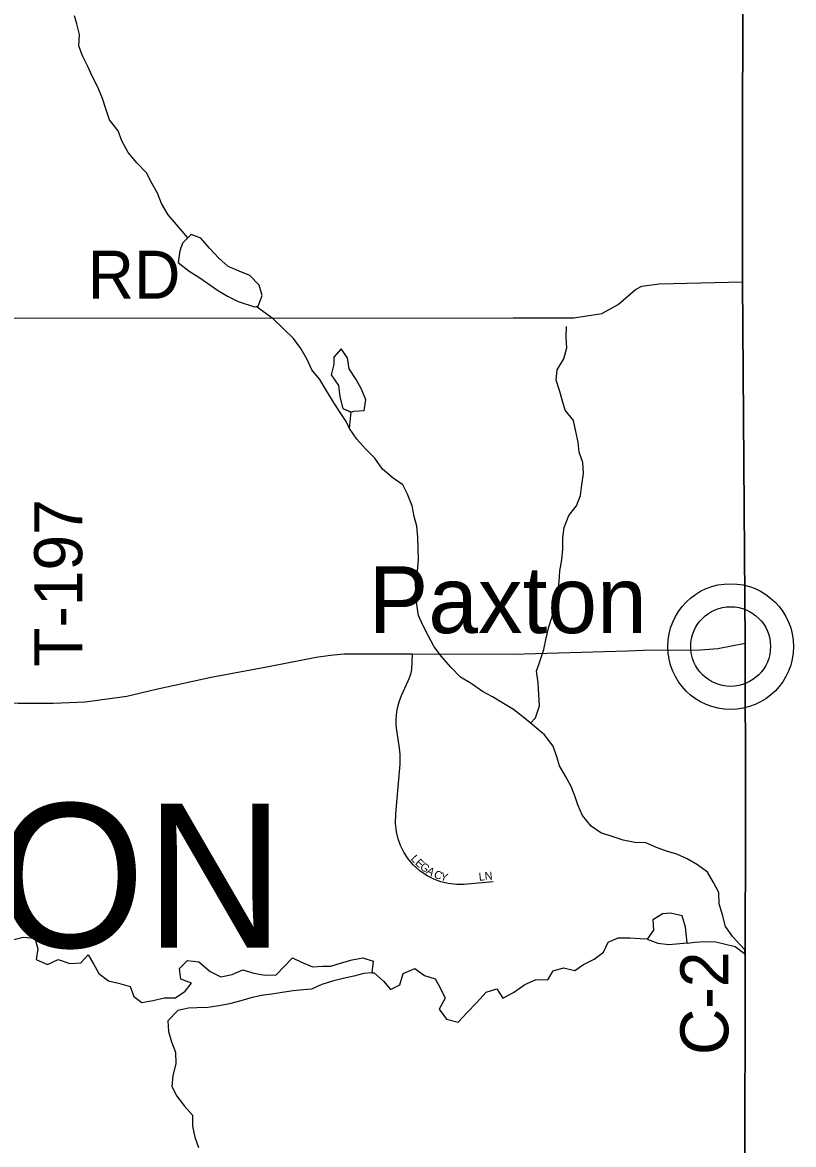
# Model space of a CAD drawing. Extents: x 1985906 to 2277390, y 930619 to 1324581.
# Drawn here: x 2188043 to 2192859, y 1124636 to 1131647 of the extents above; entities that cross this region are included whole.
import ezdxf

# ---------------------------------------------------------------- set-up
doc = ezdxf.new("R2010")
doc.units = 0
for name, color, linetype in [('GM_X_Adjacent_County', 7, 'Continuous'), ('GM_X_County', 7, 'Continuous'), ('GM_X_County_Road', 7, 'Continuous'), ('GM_X_County_Road_Text', 7, 'Continuous'), ('GM_X_Minor_Lake', 7, 'Continuous'), ('GM_X_Minor_River', 7, 'Continuous'), ('GM_X_State_Route', 7, 'Continuous'), ('GM_X_Township', 7, 'Continuous'), ('GM_X_Township_Road', 7, 'Continuous'), ('GM_X_Township_Road_Text', 7, 'Continuous'), ('GM_X_Township_Subdivision', 7, 'Continuous'), ('GM_X_Township_Subdivision_Text', 7, 'Continuous'), ('GM_X_Township_Text', 7, 'Continuous'), ('GM_X_Unincorporated', 7, 'Continuous'), ('GM_X_Unincorporated_Location', 7, 'Continuous'), ('GM_X_Unincorporated_Text', 7, 'Continuous')]:
    doc.layers.add(name, color=color, linetype=linetype)

msp = doc.modelspace()

# ---------------------------------------------------------------- linework, layer by layer
at = {"layer": 'GM_X_Adjacent_County'}
msp.add_lwpolyline([(2192552.2, 1123393.2), (2192559.7, 1126775.7), (2192557.3, 1127768), (2192541.4, 1130026.9), (2192543.4, 1132645.5), (2192543.5, 1135846.7), (2192542.4, 1136084.5), (2192539.5, 1136744.2), (2192530.1, 1137575), (2192539.4, 1140482.2), (2192538.9, 1143380.8), (2192552.3, 1147211.2), (2192555.8, 1148675.9), (2192557.2, 1148924), (2192558, 1149453.5), (2192561.9, 1150576.9), (2192568.8, 1152460.6), (2192570.2, 1152862.8), (2192571.3, 1153175.8), (2192574.9, 1154176.3), (2192587.8, 1155252.3), (2192594.1, 1158494.9), (2192604.3, 1162456.4), (2192620.3, 1166969.1)], dxfattribs=at)
at = {"layer": 'GM_X_County'}
msp.add_lwpolyline([(2192552.2, 1123393.2), (2192559.7, 1126775.7), (2192557.3, 1127768), (2192541.4, 1130026.9), (2192543.4, 1132645.5), (2192543.5, 1135846.7), (2192542.4, 1136084.5), (2192539.5, 1136744.2), (2192530.1, 1137575), (2192539.4, 1140482.2), (2192538.9, 1143380.8), (2192552.3, 1147211.2), (2192555.8, 1148675.9), (2192557.2, 1148924), (2192558, 1149453.5), (2192561.9, 1150576.9), (2192568.8, 1152460.6), (2192570.2, 1152862.8), (2192571.3, 1153175.8), (2192574.9, 1154176.3), (2192587.8, 1155252.3), (2192594.1, 1158494.9), (2192604.3, 1162456.4), (2192620.3, 1166969.1)], dxfattribs=at)
at = {"layer": 'GM_X_County_Road'}
for points in [[(2192556.2, 1127922), (2192541.4, 1130026.9), (2192543.4, 1132645.5), (2192543.4, 1135846.7), (2192542.4, 1136084.5), (2192540.4, 1136544.7)], [(2192557.3, 1127768), (2192556.2, 1127922)], [(2192559.1, 1127029.6), (2192557.3, 1127768)], [(2192558.5, 1126238.3), (2192559.7, 1126775.7), (2192559.1, 1127029.6)], [(2192561.8, 1116903), (2192568.4, 1119398.8), (2192556.7, 1120002.2), (2192551.5, 1123337.2), (2192552.2, 1123393.2), (2192558.5, 1126238.3)]]:
    msp.add_lwpolyline(points, dxfattribs=at)
at = {"layer": 'GM_X_Minor_Lake'}
for points in [[(2189043.7, 1130267.9), (2189026.2, 1130219.5), (2189015, 1130147), (2189083.8, 1130091.6), (2189144.5, 1130054.1), (2189199.1, 1130018.5), (2189261.8, 1129973), (2189324.4, 1129935.6), (2189391, 1129902.2), (2189493.5, 1129869.5)], [(2189043.7, 1130267.9), (2189026.2, 1130219.5), (2189015, 1130147), (2189083.8, 1130091.6), (2189144.5, 1130054.1), (2189199.1, 1130018.5), (2189261.8, 1129973), (2189324.4, 1129935.6), (2189391, 1129902.2), (2189493.2, 1129869.6)], [(2189493.5, 1129869.5), (2189515.8, 1129873.5), (2189541.2, 1129940.1), (2189522.4, 1130006.1), (2189463.5, 1130065.7), (2189396.9, 1130093.1), (2189328.4, 1130122.5), (2189269.6, 1130174), (2189210.7, 1130235.7), (2189157.8, 1130299.3), (2189097.3, 1130320.8), (2189043.7, 1130267.9)], [(2189494.1, 1129869.6), (2189515.8, 1129873.5), (2189541.2, 1129940.1), (2189522.4, 1130006.1), (2189463.5, 1130065.7), (2189396.9, 1130093.1), (2189328.4, 1130122.5), (2189269.6, 1130174), (2189210.7, 1130235.7), (2189157.8, 1130299.3), (2189097.3, 1130320.8), (2189043.7, 1130267.9)], [(2190096.4, 1129212.5), (2190113.2, 1129217.2), (2190177.4, 1129222), (2190188.7, 1129288.4), (2190159.9, 1129354.4), (2190127.1, 1129416.3), (2190084.2, 1129482.1), (2190073.4, 1129550.3), (2190034.6, 1129608.1), (2189989, 1129555.4)], [(2190095.8, 1129212.4), (2190113.2, 1129217.2), (2190177.4, 1129222), (2190188.7, 1129288.4), (2190159.9, 1129354.4), (2190127.1, 1129416.3), (2190084.2, 1129482.1), (2190073.4, 1129550.3), (2190034.6, 1129608.1), (2189989, 1129555.4)], [(2189989, 1129555.4), (2189987.5, 1129511.1), (2189972.2, 1129444.7), (2190017.1, 1129378.9), (2190025.9, 1129306.6), (2190044.8, 1129234.5), (2190096.4, 1129212.5)], [(2189989, 1129555.4), (2189987.5, 1129511.1), (2189972.2, 1129444.7), (2190017.1, 1129378.9), (2190025.9, 1129306.6), (2190044.8, 1129234.5), (2190095.2, 1129213)], [(2192194.6, 1125894.6), (2192184.5, 1125994.1), (2192163.6, 1126064.2), (2192091.2, 1126081.4), (2192041.1, 1126076.8), (2192005.2, 1126055.1)], [(2192194.5, 1125895.3), (2192184.5, 1125994.1), (2192163.6, 1126064.2), (2192091.2, 1126081.4), (2192041.1, 1126076.8), (2192007.5, 1126056.1)], [(2192007.5, 1126056.1), (2191981.3, 1126040), (2191984, 1125975.7), (2191944.5, 1125919), (2192011, 1125893.7), (2192081.3, 1125886.4), (2192194.5, 1125895.3)], [(2192007.5, 1126056.1), (2191981.3, 1126040), (2191984, 1125975.7), (2191944.5, 1125919), (2192011, 1125893.7), (2192081.3, 1125886.4), (2192196.3, 1125895.5)]]:
    msp.add_lwpolyline(points, dxfattribs=at)
at = {"layer": 'GM_X_Minor_River'}
for points in [[(2189076.9, 1130300.6), (2189006.3, 1130384), (2188953.5, 1130443.7), (2188912.5, 1130515.6), (2188887.7, 1130579.6), (2188850.9, 1130641.4), (2188818, 1130707.4), (2188757.1, 1130769), (2188704.2, 1130834.6), (2188663.3, 1130906.5), (2188640.5, 1130968.6), (2188587.5, 1131038.3), (2188564.7, 1131106.3), (2188543.9, 1131170.4), (2188515, 1131242.4), (2188480.2, 1131306.3), (2188451.3, 1131372.2), (2188418.5, 1131438.2), (2188395.7, 1131500.2), (2188399, 1131570.6), (2188382.1, 1131638.7), (2188367.5, 1131688.8)], [(2190086.3, 1129110.5), (2190065.8, 1129152.4), (2190022.9, 1129216.2), (2189980, 1129284), (2189941.2, 1129349.9), (2189900.3, 1129415.7), (2189851.4, 1129475.4), (2189820.6, 1129541.4), (2189781.7, 1129609.3), (2189736.9, 1129671), (2189671.9, 1129734.6), (2189609, 1129794.2), (2189503.3, 1129871.4)], [(2191216.3, 1127268.5), (2191246.6, 1127301.4), (2191271.9, 1127376), (2191269, 1127448.3), (2191264.2, 1127520.6), (2191253.4, 1127592.8), (2191276.7, 1127659.3), (2191300.1, 1127727.9), (2191313.3, 1127800.4), (2191330.6, 1127870.9), (2191351.9, 1127935.4), (2191386.5, 1128080.5), (2191395.7, 1128152.9), (2191398.9, 1128221.2), (2191412.2, 1128289.7), (2191417.5, 1128356.1), (2191418.7, 1128426.4), (2191426, 1128490.8), (2191455.3, 1128565.4), (2191502.8, 1128626.3), (2191528.2, 1128690.8), (2191537.5, 1128757.2), (2191546.7, 1128827.7), (2191543.9, 1128898), (2191521.2, 1128962), (2191514.4, 1129024.2), (2191499.6, 1129090.3), (2191484.8, 1129158.5), (2191433.9, 1129224.2), (2191415.1, 1129288.3), (2191400.5, 1129340.3), (2191377.6, 1129412.4), (2191382.9, 1129476.8), (2191424.3, 1129545.6), (2191443.6, 1129614.1), (2191438.9, 1129680.3), (2191442.2, 1129746.7)], [(2192551.9, 1125854.4), (2192480.2, 1125933.1), (2192433.3, 1125998.9), (2192416.5, 1126071.1), (2192395.6, 1126139.1), (2192392.9, 1126209.4), (2192360, 1126273.3), (2192321.2, 1126337.2), (2192258.4, 1126382.7), (2192195.8, 1126420.1), (2192131.2, 1126449.5), (2192064.8, 1126468.9), (2192004.3, 1126492.3), (2191935.7, 1126521.6), (2191867.5, 1126522.9), (2191795.1, 1126538.1), (2191726.6, 1126559.4), (2191656.1, 1126582.8), (2191595.4, 1126624.3), (2191540.4, 1126691.9), (2191511.6, 1126757.9), (2191495, 1126807.9), (2191470.2, 1126872), (2191435.3, 1126937.9), (2191398.5, 1127001.7), (2191381.9, 1127051.8), (2191357, 1127123.8), (2191304, 1127195.5), (2191239.2, 1127249.1), (2191176.3, 1127302.6), (2191109.5, 1127354.1), (2191046.9, 1127391.5), (2190978.2, 1127432.9), (2190915.6, 1127466.4), (2190846.8, 1127515.8), (2190780.1, 1127555.2), (2190719.2, 1127618.8), (2190660.2, 1127684.5), (2190615.4, 1127746.2), (2190576.5, 1127816.1), (2190543.6, 1127880), (2190516.9, 1127942), (2190506.1, 1128010.2), (2190501.2, 1128082.5), (2190498.4, 1128154.8), (2190509.8, 1128219.2), (2190517, 1128289.6), (2190514.2, 1128357.9), (2190513.4, 1128430.2), (2190506.6, 1128498.4), (2190489.9, 1128560.5), (2190477.1, 1128626.7), (2190448.2, 1128698.7), (2190419.4, 1128758.6), (2190358.8, 1128800.1), (2190291.9, 1128855.6), (2190245, 1128923.4), (2190186.1, 1128983), (2190131.2, 1129042.6), (2190086.3, 1129110.4), (2190095.8, 1129212.8)], [(2187982.3, 1125914.2), (2188048.3, 1125931), (2188120.7, 1125925.8), (2188139.5, 1125857.7), (2188128.2, 1125791.3), (2188200.8, 1125760), (2188266.7, 1125790.9), (2188339.2, 1125767.6), (2188407.4, 1125770.4), (2188453, 1125821.1), (2188487.8, 1125765.2), (2188520.6, 1125703.3), (2188581.3, 1125657.8), (2188643.7, 1125644.5), (2188716.2, 1125623.2), (2188738.9, 1125561.2), (2188789.5, 1125523.6), (2188857.6, 1125536.4), (2188929.7, 1125551.3), (2189000, 1125552.1), (2189059.7, 1125592.9), (2189099.3, 1125643.6), (2189032.8, 1125669), (2189024, 1125735.2), (2189073.6, 1125786), (2189146, 1125776.7), (2189214.9, 1125717.2), (2189281.5, 1125683.8), (2189353.6, 1125698.7), (2189419.5, 1125727.6), (2189488, 1125706.3), (2189556.4, 1125693), (2189628.6, 1125695.8), (2189678.2, 1125748.6), (2189729.8, 1125801.4), (2189786.3, 1125776), (2189854.9, 1125746.6), (2189919.1, 1125749.4), (2189969.3, 1125749.9), (2190035.3, 1125770.8), (2190103.3, 1125789.6), (2190169.4, 1125802.4), (2190233.9, 1125781.1), (2190226.3, 1125708.8)], [(2190226.1, 1125708.5), (2190240.7, 1125708.8), (2190297.5, 1125657.2), (2190342.2, 1125603.5), (2190400.1, 1125634.3), (2190421.4, 1125704.8), (2190493.3, 1125735.8), (2190554, 1125692.3), (2190620.5, 1125670.9), (2190649.2, 1125619), (2190684, 1125551.1), (2190646.7, 1125482.4), (2190691.5, 1125418.6), (2190764, 1125399.3), (2190821.5, 1125460.3), (2190879.1, 1125521.2), (2190940.5, 1125588.2), (2191006.5, 1125609), (2191043.3, 1125551.2), (2191111.2, 1125586.1), (2191180.9, 1125635.1), (2191252.8, 1125666.1), (2191325.1, 1125664.9), (2191358.6, 1125721.5), (2191422.6, 1125740.3), (2191493, 1125723), (2191546.8, 1125759.8), (2191614.7, 1125794.7), (2191672.4, 1125837.6), (2191701.8, 1125900.2), (2191763.7, 1125927), (2191836, 1125927.8), (2191900.3, 1125922.5), (2191945.6, 1125920.1)], [(2192195.6, 1125894.2), (2192241.7, 1125900.3), (2192305.9, 1125905), (2192374.2, 1125901.8), (2192426.5, 1125890.3), (2192495, 1125873), (2192552.1, 1125829.1)], [(2192551.9, 1125854.4), (2192552.1, 1125829.1)], [(2190226.4, 1125708.6), (2190223.3, 1125707.7), (2190176.5, 1125704.1), (2190112.5, 1125687.3), (2190046.4, 1125672.4), (2189980.3, 1125655.6), (2189912.3, 1125634.8), (2189848.4, 1125605.9), (2189798.3, 1125601.3), (2189734.1, 1125596.6), (2189666, 1125585.8), (2189599.9, 1125575), (2189549.8, 1125568.4), (2189477.7, 1125553.5), (2189407.7, 1125532.6), (2189335.6, 1125515.7), (2189271.5, 1125502.9), (2189201.4, 1125492.1), (2189133.2, 1125489.3), (2189081, 1125486.7), (2189012.9, 1125473.9), (2188951.4, 1125408.9), (2188956.2, 1125342.6), (2188974.9, 1125276.6), (2188999.8, 1125212.6), (2189000.6, 1125140.2), (2188983.3, 1125067.7), (2188976, 1124999.3), (2189006.8, 1124937.4), (2189055.7, 1124875.7), (2189104.5, 1124820), (2189105.3, 1124749.7), (2189120.1, 1124681.5), (2189142.9, 1124617.5)]]:
    msp.add_lwpolyline(points, dxfattribs=at)
at = {"layer": 'GM_X_State_Route'}
for points in [[(2191821.3, 1127721.2), (2191922, 1127724.1), (2192277.8, 1127726.4), (2192386.4, 1127735.7), (2192557.3, 1127768)], [(2186840.7, 1127531.3), (2187238.6, 1127480.3), (2187541, 1127442), (2187892, 1127399.6), (2188015.8, 1127393.9), (2188234.6, 1127393.9), (2188436, 1127402.5), (2188695.1, 1127437.1), (2188879.3, 1127480.3), (2189221.8, 1127555.1), (2189590.3, 1127624.2), (2189878.1, 1127681.7), (2189967, 1127692.4), (2190050.8, 1127701.9), (2190480.4, 1127702.1), (2191103.3, 1127700), (2191821.3, 1127721.2)]]:
    msp.add_lwpolyline(points, dxfattribs=at)
at = {"layer": 'GM_X_Township'}
msp.add_lwpolyline([(2168137.3, 1143273.8), (2168310.4, 1143281.3), (2170164.2, 1143287.2), (2173370.3, 1143303.6), (2173555.2, 1143298), (2174315.3, 1143305.5), (2179295.7, 1143339.1), (2182902.7, 1143351.6), (2184732.2, 1143359.5), (2187503.9, 1143367.9), (2192538.9, 1143380.8), (2192539.4, 1140482.2), (2192530.1, 1137575), (2192539.5, 1136744.2), (2192542.4, 1136084.5), (2192543.5, 1135846.7), (2192543.4, 1132645.5), (2192541.4, 1130026.9), (2192557.3, 1127768), (2192559.7, 1126775.7), (2192552.2, 1123393.2)], dxfattribs=at)
at = {"layer": 'GM_X_Township_Road'}
msp.add_lwpolyline([(2184538.7, 1129849.2), (2185132.7, 1129799), (2185377.4, 1129790.8), (2185622.1, 1129806.7), (2187896.6, 1129799.2), (2191107.8, 1129801.3), (2191486.9, 1129801.1), (2191661.4, 1129829.1), (2191763.8, 1129885.3), (2191872.1, 1129977.6), (2191912.3, 1129999.7), (2192020.6, 1130013.7), (2192541.4, 1130026.9)], dxfattribs=at)
at = {"layer": 'GM_X_Township_Subdivision'}
msp.add_lwpolyline([(2190984.1, 1126276.8), (2190800.8, 1126260.8), (2190755.3, 1126260.2), (2190702.9, 1126265.9), (2190655.9, 1126277.2), (2190612.8, 1126293.2), (2190570.1, 1126314.9), (2190524.2, 1126346.4), (2190483.2, 1126383.8), (2190452.4, 1126420.2), (2190424.9, 1126462.2), (2190404.2, 1126504.3), (2190389, 1126546.7), (2190379.1, 1126588.7), (2190373, 1126643.5), (2190374.9, 1126701.7), (2190402, 1127011.6), (2190403.4, 1127033), (2190402.8, 1127073.8), (2190398.5, 1127111.5), (2190382.9, 1127210.2), (2190379.2, 1127236.8), (2190377.4, 1127260.9), (2190377.2, 1127291.7), (2190378.9, 1127317.3), (2190381.6, 1127339.6), (2190387.8, 1127371), (2190396.4, 1127401.9), (2190411.2, 1127440.5), (2190451.9, 1127531.9), (2190458.2, 1127546.9), (2190464.9, 1127564.9), (2190470.5, 1127582.4), (2190476.1, 1127603.5), (2190480.4, 1127702.1)], dxfattribs=at)
at = {"layer": 'GM_X_Unincorporated'}
for radius in [392.8, 249]:
    msp.add_circle((2192466.3, 1127747.1), radius, dxfattribs=at)
at = {"layer": 'GM_X_Unincorporated_Location'}
msp.add_line((2192466.3, 1127747.1), (2192466.3, 1127747.1), dxfattribs=at)

# ---------------------------------------------------------------- texts
at = {"layer": 'GM_X_County_Road_Text'}
msp.add_text('C-2', height=300, rotation=89.99499, dxfattribs=at).set_placement((2192452.1, 1125194.7))
at = {"layer": 'GM_X_Township_Road_Text'}
for s, rotation, p in [('RD', 0.00001, (2188450.4, 1129920.5)), ('T-197', 90, (2188416.7, 1127620.1))]:
    msp.add_text(s, height=300, rotation=rotation, dxfattribs=at).set_placement(p)
at = {"layer": 'GM_X_Township_Subdivision_Text'}
for s, rotation, p in [('L', 312.81597, (2190465.3, 1126418.7)), ('E', 316.67966, (2190491.8, 1126390.3)), ('G', 322.42465, (2190521.6, 1126362.6)), ('A', 328.0252, (2190560.9, 1126332.7)), ('C', 340.75703, (2190609.1, 1126304.2)), ('LN', 6.01679, (2190895.8, 1126283.1)), ('Y', 344.58812, (2190650, 1126290))]:
    msp.add_text(s, height=50, rotation=rotation, dxfattribs=at).set_placement(p)
at = {"layer": 'GM_X_Township_Text'}
msp.add_text('SHARON', height=900, rotation=0.00001, dxfattribs=at).set_placement((2184530.3, 1125866.4))
at = {"layer": 'GM_X_Unincorporated_Text'}
msp.add_text('Paxton', height=417, rotation=0.00001, dxfattribs=at).set_placement((2190206, 1127831.1))

doc.saveas('drawing.dxf')
